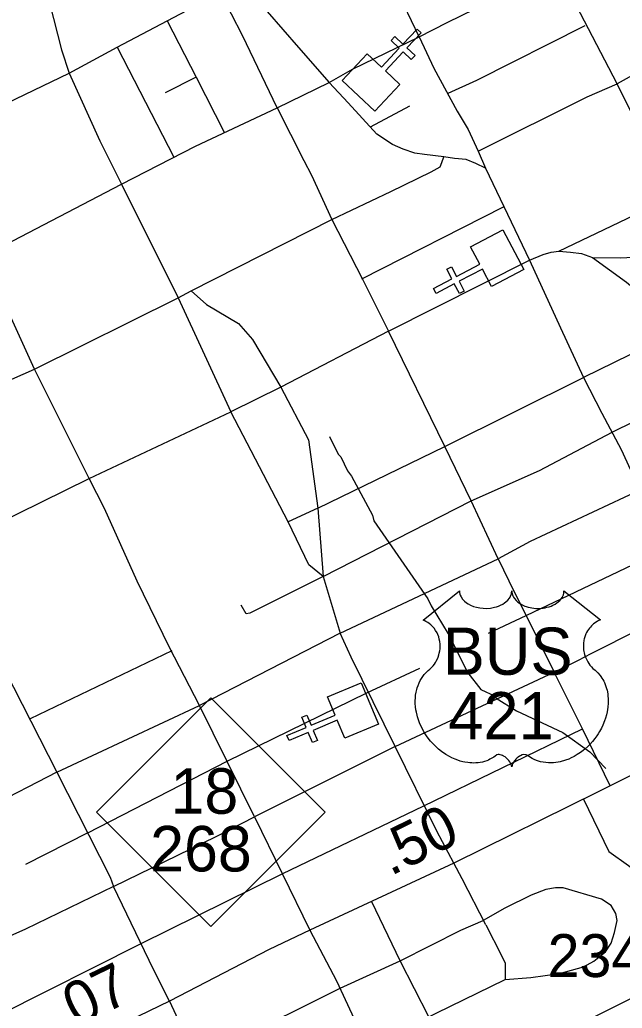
# Model space of a CAD drawing. Extents: x 1248224 to 1454986, y 825081 to 985870.
# Drawn here: x 1365233 to 1366987, y 884244 to 887122 of the extents above; entities that cross this region are included whole.
import ezdxf

# ---------------------------------------------------------------- set-up
doc = ezdxf.new("R2010")
doc.units = 0
for name, color, linetype in [('Exist Cultural Church CELL', 7, 'Continuous'), ('Exist Hydrographic Misc Water Feature', 7, 'Continuous'), ('Exist Road Non-System Type 51', 7, 'Continuous'), ('Exist Road Primary NC Shield CELL', 7, 'Continuous'), ('Exist Road Primary NC Shield Number Label', 7, 'Continuous'), ('Exist Road Primary US Attributed', 7, 'Continuous'), ('Exist Road Primary US Mileage Hundredths English Label', 7, 'Continuous'), ('Exist Road Primary US Shield CELL', 7, 'Continuous'), ('Exist Road Primary US Shield Number Label', 7, 'Continuous'), ('Exist Road Secondary Type 51 Attributed', 7, 'Continuous'), ('Exist Road Secondary Type 51 Number Label', 7, 'Continuous')]:
    doc.layers.add(name, color=color, linetype=linetype)

msp = doc.modelspace()

# ---------------------------------------------------------------- linework, layer by layer
at = {"layer": 'Exist Cultural Church CELL'}
for points in [[(1366244.3, 887022.5), (1366285.9, 886983.7), (1366337.9, 887039.3), (1366314.5, 887061.2), (1366325.5, 887072.9), (1366348.8, 887051), (1366389.9, 887094.9), (1366401.6, 887084), (1366360.5, 887040.1), (1366383.9, 887018.2), (1366373, 887006.5), (1366349.6, 887028.4), (1366297.6, 886972.8), (1366339.7, 886933.3), (1366267, 886855.5), (1366171.6, 886944.7)], [(1366606.6, 886345.5), (1366580, 886395.8), (1366512.6, 886360.4), (1366527.5, 886332.1), (1366513.3, 886324.6), (1366498.4, 886353), (1366445.2, 886325), (1366437.8, 886339.2), (1366491, 886367.2), (1366476.1, 886395.5), (1366490.2, 886402.9), (1366505.1, 886374.6), (1366572.5, 886410), (1366545.8, 886461.1), (1366640, 886510.6), (1366700.8, 886395)], [(1366179.8, 885030), (1366157.6, 885082.4), (1366087.5, 885052.9), (1366099.9, 885023.4), (1366085.2, 885017.2), (1366072.7, 885046.7), (1366017.3, 885023.4), (1366011.1, 885038.1), (1366066.5, 885061.5), (1366054.1, 885091), (1366068.8, 885097.2), (1366081.3, 885067.7), (1366151.4, 885097.2), (1366129.2, 885150.4), (1366227.3, 885191.7), (1366278, 885071.3)]]:
    msp.add_lwpolyline(points, close=True, dxfattribs=at)
at = {"layer": 'Exist Hydrographic Misc Water Feature'}
msp.add_lwpolyline([(1366134.8, 885908.2), (1366160.3, 885857.5), (1366168, 885849.3), (1366187.2, 885808.9), (1366198.8, 885792.6), (1366260.3, 885679.2), (1366263.9, 885663.1), (1366420.9, 885435.5), (1366430.5, 885415.3), (1366480.7, 885334.2), (1366538.2, 885220.8), (1366575.1, 885172), (1366617, 885152.1), (1366620.5, 885147), (1366679.7, 885109.6), (1366814.3, 885046.5), (1366893.1, 884990.7), (1366940, 884941.6)], dxfattribs=at)
at = {"layer": 'Exist Road Non-System Type 51'}
for p, q in [((1366972.6, 886935.8), (1366797.7, 887271)), ((1365516.5, 887042.4), (1365681.8, 886721.4)), ((1367203.8, 887062.6), (1366972.6, 886935.8)), ((1365746.3, 886954.4), (1365656.7, 886909.6)), ((1367133.8, 886605.9), (1366972.6, 886935.8)), ((1366254.7, 886810.1), (1366369, 886871.6)), ((1365125.7, 886433.3), (1365528.8, 886643.3)), ((1365528.8, 886643.3), (1365694, 886312.6)), ((1366229.3, 886367.3), (1366641.3, 886577)), ((1366306.4, 886215.6), (1366717.6, 886422)), ((1366231.3, 886366.9), (1366306.4, 886215.6)), ((1365275.8, 886104.2), (1365694, 886312.6)), ((1365694, 886312.6), (1365847.9, 885980.8)), ((1366306.4, 886215.6), (1365993, 886052.5)), ((1366470.9, 885879.4), (1366306.4, 886215.6)), ((1367139.8, 886210.5), (1366874.3, 886080.6)), ((1365434.7, 885786.4), (1365275.8, 886104.2)), ((1365993, 886052.5), (1365847.9, 885980.8)), ((1365434.7, 885786.4), (1365847.9, 885980.8)), ((1366014.5, 885660.5), (1365847.9, 885980.8)), ((1366100.5, 885700), (1366470.9, 885879.4)), ((1366116.2, 885501.1), (1366547.9, 885721.6)), ((1366100.5, 885700), (1366014.5, 885660.5)), ((1366100.5, 885700), (1366116.2, 885501.1)), ((1366116.2, 885501.1), (1366166.1, 885336.2)), ((1365264.3, 885087.1), (1365676.5, 885285)), ((1365340.8, 884930.9), (1365756.5, 885125.2)), ((1365431.5, 884754.8), (1365249.7, 884662.4)), ((1366756.2, 884144.8), (1367077.1, 884304.3))]:
    msp.add_line(p, q, dxfattribs=at)
for points in [[(1366395.8, 887072.3), (1366350.9, 887165.2), (1366333.6, 887221.3), (1366328.5, 887273.3), (1366331.6, 887331.5), (1366335.6, 887358.6), (1366342.8, 887382.1)], [(1365307.7, 887311.7), (1365305.7, 887240.2), (1365319.9, 887170.9), (1365354.6, 887034.1), (1365376.9, 886966.3), (1365465.6, 886769.4), (1365528.8, 886643.3)], [(1366395.8, 887072.3), (1366477.5, 887113.9), (1366797.7, 887271)], [(1365880.3, 887243.7), (1365953.7, 887145.7), (1366044.4, 887041.6), (1366134, 886938.8)], [(1364937.6, 886756), (1365376.9, 886966.3), (1365516.5, 887042.4), (1365661.9, 887118.7), (1365817, 887201.1)], [(1365982.2, 886865.4), (1365881.2, 887076.6), (1365817, 887201.1)], [(1365661.9, 887118.7), (1365746.3, 886954.4), (1365828.7, 886793.1)], [(1366480.2, 886908), (1366564.3, 886945.7), (1366879.6, 887105.2)], [(1366134, 886938.8), (1366202.1, 886978.5), (1366395.8, 887072.3)], [(1366395.8, 887072.3), (1366439, 886980.6), (1366506.2, 886856.1), (1366538.9, 886802.1), (1366567.4, 886739.8)], [(1365982.2, 886865.4), (1366134, 886938.8)], [(1366467.5, 886722.5), (1366411.7, 886729.8), (1366383.2, 886733.9), (1366349.5, 886745.2), (1366317.9, 886758.4), (1366273.1, 886789), (1366189.5, 886879.8), (1366134, 886938.8)], [(1366567.4, 886739.8), (1366885.5, 886898), (1366972.6, 886935.8)], [(1365528.8, 886643.3), (1365744.8, 886753.7), (1365982.2, 886865.4)], [(1365982.2, 886865.4), (1366060, 886712.5), (1366082.4, 886669.6)], [(1366803, 886448.4), (1367133.8, 886605.9), (1367499.2, 886799.5)], [(1365275.8, 886104.2), (1365125.7, 886433.3), (1365109, 886454.8), (1364973.3, 886752.5), (1364937.6, 886756)], [(1366141.5, 886540.1), (1366313.9, 886621.7), (1366431.1, 886678.8), (1366457.6, 886694.1), (1366461.7, 886706.4), (1366467.5, 886722.5)], [(1366588.8, 886689.8), (1366561.3, 886703.1), (1366532.8, 886715.3), (1366499.1, 886718.4), (1366467.5, 886722.5)], [(1366567.4, 886739.8), (1366588.8, 886689.8)], [(1366588.8, 886689.8), (1366717.6, 886422)], [(1366082.4, 886669.6), (1366141.5, 886540.1)], [(1365694, 886312.6), (1365731.6, 886332.3), (1366141.5, 886540.1)], [(1366141.5, 886540.1), (1366231.3, 886366.9)], [(1366717.6, 886422), (1366757.1, 886438.2), (1366780.6, 886445.4), (1366803, 886448.4), (1366836.7, 886445.4), (1366868.3, 886441.3), (1366900.9, 886430.1)], [(1366900.9, 886430.1), (1366982.5, 886429), (1367036.5, 886432.1), (1367096.7, 886438.2), (1367142.5, 886443.3), (1367175.2, 886443.3), (1367204.7, 886441.3), (1367227.2, 886427), (1367232.3, 886416.8), (1367246.5, 886390.3), (1367289.6, 886284.8)], [(1366717.6, 886422), (1366807.3, 886225), (1366874.3, 886080.6)], [(1366900.9, 886430.1), (1367000.1, 886357.5), (1367111.2, 886266)], [(1365731.6, 886332.3), (1365776.3, 886293.3), (1365869.4, 886237.7), (1365910.6, 886191.1), (1365993, 886052.5)], [(1366957.6, 885920.7), (1367218.2, 886049.3), (1367370.5, 886124.6), (1367773.1, 886328.2)], [(1365069.8, 886023), (1365118.9, 886035.2), (1365275.8, 886104.2)], [(1366470.9, 885879.4), (1366874.3, 886080.6)], [(1366874.3, 886080.6), (1366928.1, 885976.8), (1366984.2, 885870.7), (1367038.3, 885752.3)], [(1365993, 886052.5), (1366073.6, 885898.9), (1366100.5, 885700)], [(1366547.9, 885721.6), (1366746.2, 885809.5), (1366957.6, 885920.7)], [(1366626.1, 885552.6), (1366547.9, 885721.6), (1366470.9, 885879.4)], [(1365020.8, 885582.1), (1365434.7, 885786.4)], [(1365756.5, 885125.2), (1365668.9, 885294.3), (1365575.1, 885487.2), (1365479.5, 885699), (1365434.7, 885786.4)], [(1367525, 885789.8), (1367120.2, 885583.7), (1366706.5, 885386.5), (1366597.2, 885334.5)], [(1367038.3, 885752.3), (1366719.1, 885602.8), (1366626.1, 885552.6)], [(1366116.2, 885501.1), (1366075, 885535.2), (1366014.5, 885660.5)], [(1365020.8, 885582.1), (1365089.1, 885432.4), (1365189, 885228.3), (1365340.8, 884930.9)], [(1366166.1, 885336.2), (1366626.1, 885552.6)], [(1366626.1, 885552.6), (1366657.1, 885488.6), (1366751.9, 885296.8), (1366788.8, 885222.5), (1366859.9, 885257.3), (1366896.6, 885276.7), (1367037.3, 885347.1), (1367199.1, 885427.1)], [(1366116.2, 885501.1), (1365903.1, 885393.6), (1365892.3, 885391.8), (1365878, 885416.9)], [(1366166.1, 885336.2), (1365756.5, 885125.2)], [(1366326.3, 885006.2), (1366198, 885266), (1366166.1, 885336.2)], [(1365431.5, 884754.8), (1365836.8, 884963.2), (1366243.9, 885162), (1366398.4, 885233.7)], [(1366326.3, 885006.2), (1366788.8, 885222.5)], [(1366951.8, 884890.9), (1366871.2, 885057.6), (1366788.8, 885222.5)], [(1365916.4, 884801), (1365756.5, 885125.2)], [(1365174.5, 884225), (1365584.7, 884431.4), (1365998.5, 884635.8), (1366408.1, 884832.4), (1366871.2, 885057.6)], [(1366326.3, 885006.2), (1365916.4, 884801)], [(1366496.7, 884666.6), (1366447.6, 884759.3), (1366326.3, 885006.2)], [(1365340.8, 884930.9), (1365140.9, 884827.9), (1364939.2, 884726.3)], [(1365340.8, 884930.9), (1365495.9, 884625.3), (1365505.8, 884598.1)], [(1366874.7, 884852.8), (1366948.1, 884700.5), (1367005.4, 884659.2), (1367102.2, 884587.5), (1367129, 884546.3), (1367145.1, 884481.8), (1367145.1, 884442.4), (1367120.1, 884365.3), (1367077.1, 884304.3)], [(1365505.8, 884598.1), (1365804.5, 884744), (1365916.4, 884801)], [(1365916.4, 884801), (1366077.3, 884471.1)], [(1366589.8, 884486.7), (1366520.9, 884620.5), (1366496.7, 884666.6)], [(1365505.8, 884598.1), (1365249.6, 884473.8), (1365083.8, 884400.5)], [(1365669.4, 884264.4), (1365622.8, 884356.4), (1365505.8, 884598.1)], [(1366646.8, 884327.5), (1366720.8, 884333.5), (1366804.3, 884344.5), (1366875, 884364.1), (1366904.8, 884381.2), (1366938.9, 884408.4), (1366955, 884433.2), (1366965.3, 884463.8), (1366972.9, 884499.6), (1366968.7, 884519.2), (1366955, 884543.1), (1366927, 884560.9), (1366815.5, 884594.1), (1366793.3, 884594.1), (1366764.4, 884589), (1366721.8, 884572.8), (1366645.4, 884535.1), (1366582.3, 884499.3)], [(1366584.2, 883899.3), (1366500.8, 884053), (1366423.9, 884218.5), (1366340.4, 884382.2), (1366258.6, 884553.9)], [(1365750.2, 884092), (1365850.9, 884144.9), (1366166.4, 884301.9), (1366340.4, 884382.2), (1366517.8, 884470.9), (1366582.3, 884499.3)], [(1366589.8, 884486.7), (1366635.8, 884397.2), (1366646, 884375.1), (1366646.8, 884327.5)], [(1366077.3, 884471.1), (1366155.5, 884323.7), (1366244.2, 884130.9)], [(1366244.2, 884130.9), (1366646.8, 884327.5)]]:
    msp.add_lwpolyline(points, dxfattribs=at)
at = {"layer": 'Exist Road Primary NC Shield CELL'}
msp.add_lwpolyline([(1365456.7, 884814.4), (1365789.7, 885147.4), (1366122.7, 884814.4), (1365789.7, 884481.4)], close=True, dxfattribs=at)
at = {"layer": 'Exist Road Primary US Attributed'}
for points in [[(1367687.5, 884431.2), (1367530.2, 884755.4), (1367361.4, 885099.2), (1367267.9, 885049.7), (1366917, 884873.4), (1366496.7, 884666.6), (1366077.3, 884471.1), (1365959, 884414.6), (1365669.4, 884264.4)], [(1365669.4, 884264.4), (1365338.1, 884104.4)]]:
    msp.add_lwpolyline(points, dxfattribs=at)
at = {"layer": 'Exist Road Primary US Shield CELL'}
msp.add_lwpolyline([(1366513.6, 885458.7), (1366513.9, 885454.3), (1366514.9, 885449.1), (1366515.7, 885446.4), (1366518.2, 885441.2), (1366522.2, 885435.1), (1366527.8, 885429.2), (1366534.2, 885424), (1366538.4, 885421.2), (1366545.7, 885417.3), (1366553.9, 885413.8), (1366563.1, 885411.2), (1366572.4, 885409.3), (1366582.6, 885408.2), (1366592.8, 885408), (1366603.7, 885408.8), (1366615.7, 885411.1), (1366621.3, 885412.6), (1366627.5, 885414.7), (1366633.3, 885417.1), (1366639.6, 885420.5), (1366644.7, 885423.8), (1366648.7, 885426.7), (1366654.4, 885432.1), (1366658.8, 885437.6), (1366660.7, 885440.8), (1366662.4, 885443.8), (1366664.6, 885450.2), (1366665.2, 885453), (1366665.7, 885458.9), (1366666, 885454), (1366666.5, 885450.9), (1366667.4, 885447.9), (1366668.6, 885444.7), (1366670.9, 885440.2), (1366673.4, 885436.4), (1366678.1, 885430.8), (1366681.1, 885428), (1366683.8, 885425.8), (1366691, 885420.9), (1366699.4, 885416.6), (1366703.6, 885414.8), (1366707.8, 885413.3), (1366713.2, 885411.6), (1366718.8, 885410.3), (1366724.3, 885409.4), (1366730, 885408.6), (1366735.8, 885408.1), (1366740.5, 885408), (1366746.2, 885408.1), (1366751.6, 885408.4), (1366757, 885409), (1366763.1, 885410), (1366767.9, 885411.1), (1366774.3, 885412.8), (1366780.1, 885414.8), (1366785.2, 885417), (1366791.8, 885420.5), (1366797.1, 885423.8), (1366801, 885427), (1366805.6, 885431.2), (1366810, 885436.3), (1366812.6, 885440), (1366814.4, 885443.9), (1366816.1, 885447.9), (1366817.1, 885452.1), (1366817.6, 885455.9), (1366817.7, 885459), (1366924, 885374.4), (1366921.5, 885373.4), (1366915.7, 885370.6), (1366911.2, 885367.9), (1366903.9, 885362.7), (1366900.7, 885359.9), (1366897.6, 885356.9), (1366894.7, 885353.8), (1366892.1, 885350.8), (1366889.1, 885346.6), (1366886.3, 885342.3), (1366883.6, 885337.6), (1366881.6, 885333.5), (1366878.4, 885325), (1366876.8, 885319.6), (1366875.8, 885315), (1366874.5, 885305.5), (1366874.2, 885301), (1366874.2, 885296.5), (1366874.5, 885291.8), (1366874.9, 885287.3), (1366875.7, 885282.6), (1366876.5, 885278.4), (1366877.8, 885273.4), (1366879.7, 885267.5), (1366882, 885261.7), (1366886.9, 885252.5), (1366893.1, 885243.1), (1366897.6, 885237.8), (1366902, 885233.3), (1366908.5, 885227.8), (1366912.1, 885224.6), (1366916.2, 885220.5), (1366922.8, 885212.8), (1366925.5, 885209.2), (1366928.2, 885205.1), (1366930.7, 885200.9), (1366933.3, 885196.4), (1366935.3, 885192.4), (1366939, 885183.3), (1366941.7, 885174.4), (1366943, 885169.8), (1366945, 885159.4), (1366945.7, 885154.2), (1366946.5, 885144.1), (1366946.6, 885131.7), (1366945.6, 885120.1), (1366943.4, 885106.4), (1366941.6, 885098.3), (1366938.8, 885088.8), (1366936.1, 885080.6), (1366931.3, 885068.4), (1366927, 885059.7), (1366921.4, 885049.4), (1366917.5, 885043.1), (1366913.1, 885036.5), (1366907.5, 885028.8), (1366901, 885020.7), (1366893.1, 885012), (1366886.8, 885005.7), (1366878.5, 884998.3), (1366873.5, 884994.2), (1366866.3, 884988.8), (1366856.5, 884982.2), (1366846.9, 884976.6), (1366838.6, 884972.4), (1366831.4, 884969.3), (1366821.9, 884965.7), (1366806.3, 884961.4), (1366800.5, 884960.2), (1366793.8, 884959.2), (1366787.4, 884958.5), (1366781.3, 884958.2), (1366773, 884958.2), (1366764.8, 884958.8), (1366757, 884959.9), (1366748.9, 884961.6), (1366740.4, 884964.1), (1366732.7, 884967.1), (1366724.9, 884971), (1366711.8, 884979.3), (1366708, 884981.3), (1366705.9, 884981.8), (1366700.8, 884982.1), (1366696, 884981.1), (1366691.1, 884979.1), (1366688.2, 884977.6), (1366684.2, 884975), (1366681.2, 884972.6), (1366677.6, 884969.2), (1366675.1, 884966.3), (1366673.2, 884964), (1366669.5, 884958.2), (1366668.1, 884955.4), (1366666.8, 884951.8), (1366665.5, 884946.6), (1366663.9, 884953.2), (1366661.9, 884957.6), (1366659.7, 884961.4), (1366657.3, 884964.7), (1366653.6, 884969), (1366650.3, 884972.2), (1366646.3, 884975.4), (1366642, 884978), (1366638.6, 884979.8), (1366635.4, 884981), (1366631.6, 884981.9), (1366628.5, 884982.2), (1366625.9, 884982.1), (1366622.4, 884981.3), (1366617.5, 884977.8), (1366613, 884974.7), (1366608, 884971.6), (1366602.1, 884968.5), (1366597.8, 884966.5), (1366592.7, 884964.4), (1366586.6, 884962.4), (1366580.1, 884960.7), (1366573.4, 884959.4), (1366567.5, 884958.5), (1366561.1, 884957.9), (1366555.4, 884957.7), (1366549.5, 884957.8), (1366543.9, 884958.2), (1366537.4, 884958.8), (1366529.4, 884960), (1366522.7, 884961.5), (1366515.7, 884963.4), (1366508.5, 884965.6), (1366500.8, 884968.6), (1366491.1, 884972.8), (1366484.4, 884976.3), (1366473.8, 884982.3), (1366461.4, 884990.9), (1366452, 884998.5), (1366445.1, 885004.8), (1366435, 885015.1), (1366429.1, 885021.8), (1366419.7, 885033.8), (1366413.8, 885042.6), (1366409.9, 885049), (1366404.3, 885059.3), (1366401.2, 885065.7), (1366397.1, 885075.2), (1366394, 885083.8), (1366391.3, 885091.9), (1366389.9, 885097.1), (1366387.9, 885106.2), (1366386.7, 885112.7), (1366385.5, 885121.6), (1366384.8, 885130.9), (1366384.7, 885139.5), (1366384.9, 885146.7), (1366385.8, 885155), (1366387.2, 885163.9), (1366388.9, 885171.5), (1366390.4, 885177), (1366392.7, 885183.6), (1366395.6, 885191), (1366399.2, 885198), (1366402.5, 885203.8), (1366406.7, 885210.1), (1366410.9, 885215.5), (1366416.3, 885221.4), (1366421.9, 885226.8), (1366427.1, 885231), (1366433.3, 885237), (1366436.5, 885240.6), (1366440.3, 885245.7), (1366443.4, 885250.4), (1366445.9, 885254.6), (1366449.1, 885260.9), (1366451, 885265.5), (1366453.5, 885272.7), (1366454.7, 885277.7), (1366456, 885284.2), (1366456.8, 885290.2), (1366457.1, 885297.8), (1366456.9, 885304.1), (1366456.1, 885311.5), (1366454.7, 885318.5), (1366453, 885324.7), (1366450.4, 885331.7), (1366448, 885336.8), (1366443.9, 885343.8), (1366439.4, 885350.3), (1366434.7, 885355.6), (1366430, 885360.3), (1366425.5, 885363.8), (1366421.2, 885366.9), (1366415.8, 885370.1), (1366410.6, 885372.7), (1366407.3, 885374)], close=True, dxfattribs=at)
at = {"layer": 'Exist Road Secondary Type 51 Attributed'}
msp.add_lwpolyline([(1365669.4, 884264.4), (1365711.5, 884172.3), (1365747.9, 884093.5), (1365776.8, 884036.9), (1365798, 883996.5), (1365815.3, 883962.1), (1365831.5, 883925.8), (1365859.5, 883867.2), (1365882.5, 883820.7), (1365905.4, 883764.2), (1365934.3, 883707.6), (1365953.6, 883669.1), (1365976.6, 883622.7), (1365992.2, 883598.8)], dxfattribs=at)

# ---------------------------------------------------------------- texts
at = {"layer": 'Exist Road Primary NC Shield Number Label'}
for s, p in [('18', (1365672.1, 884810)), ('268', (1365612.7, 884642))]:
    msp.add_text(s, height=132.5, dxfattribs=at).set_placement(p)
at = {"layer": 'Exist Road Primary US Mileage Hundredths English Label'}
for s, rotation, p in [('.50', 26.1961, (1366312.5, 884627.5)), ('.07', 25.7804, (1365355.8, 884167.5))]:
    msp.add_text(s, height=125, rotation=rotation, dxfattribs=at).set_placement(p)
at = {"layer": 'Exist Road Primary US Shield Number Label'}
for s, p in [('BUS', (1366464.5, 885214.6)), ('421', (1366480.7, 885026.7))]:
    msp.add_text(s, height=137.5, dxfattribs=at).set_placement(p)
at = {"layer": 'Exist Road Secondary Type 51 Number Label'}
msp.add_text('2348', height=125, dxfattribs=at).set_placement((1366770, 884334.5))

doc.saveas('drawing.dxf')
